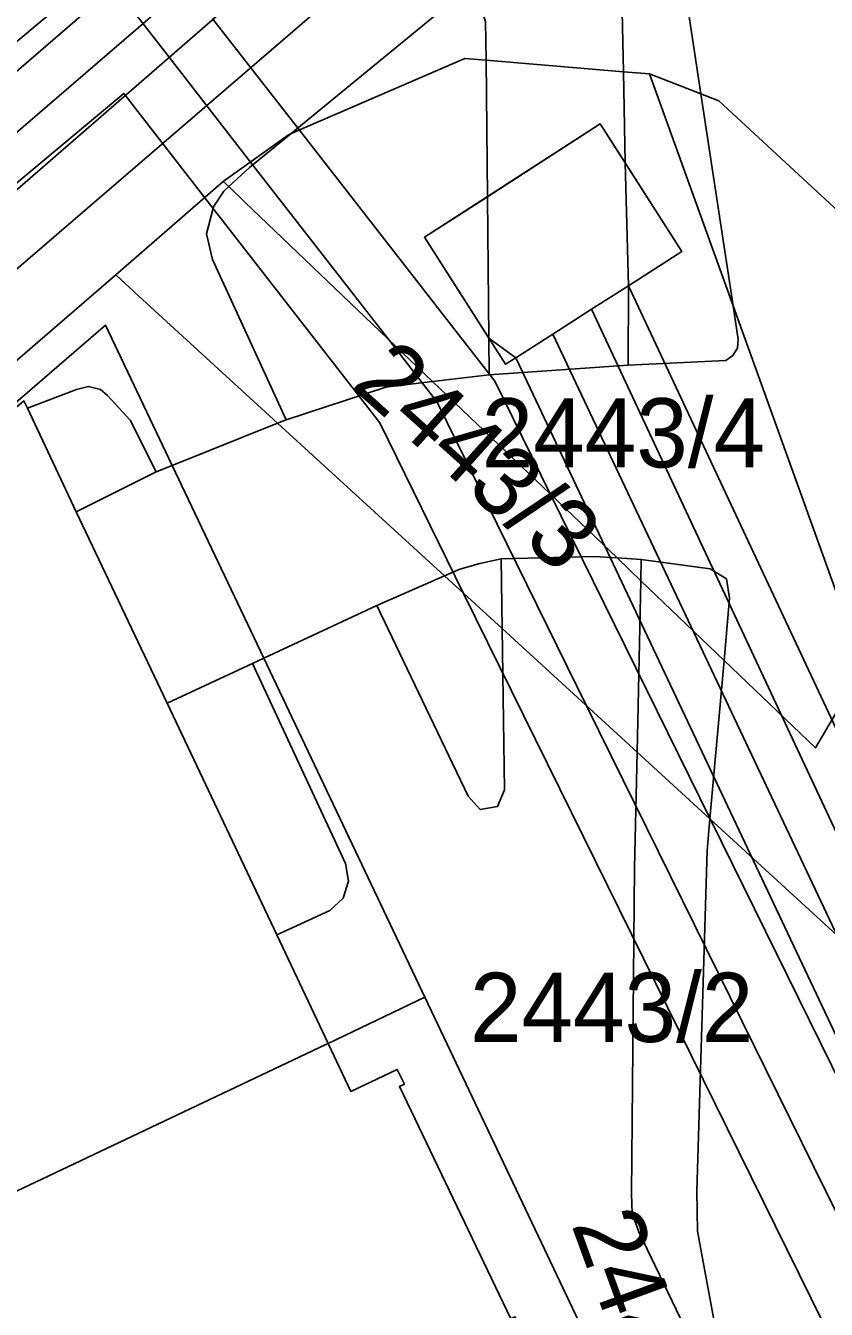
# Model space of a CAD drawing. Extents: x -263423 to -261326, y -1240067 to -1237864.
# Drawn here: x -262329.25 to -262306.14, y -1239815.65 to -1239778.58 of the extents above; entities that cross this region are included whole.
import ezdxf

# ---------------------------------------------------------------- set-up
doc = ezdxf.new("R2010")
doc.units = 0
for name, color, linetype in [('body_kn', 7, 'Continuous'), ('kladpar_druhypozemkov', 7, 'Continuous'), ('kladpar_hranice', 7, 'Continuous'), ('kladpar_parcelnecisla', 7, 'Continuous'), ('kladpar_plochy', 7, 'Continuous'), ('linie', 7, 'Continuous'), ('tarchy_linie', 7, 'Continuous'), ('zappar_hrandruhpozemk', 7, 'Continuous')]:
    doc.layers.add(name, color=color, linetype=linetype)

msp = doc.modelspace()

# ---------------------------------------------------------------- linework, layer by layer
at = {"layer": 'body_kn'}
for p, q in [((-262325.11, -1239779.49), (-262325.11, -1239779.49)), ((-262316.57, -1239779.53), (-262316.57, -1239779.53)), ((-262315.96, -1239779.58), (-262315.96, -1239779.58)), ((-262315.96, -1239779.58), (-262315.96, -1239779.58)), ((-262311.99, -1239779.91), (-262311.99, -1239779.91)), ((-262311.99, -1239779.91), (-262311.99, -1239779.91)), ((-262311.24, -1239779.97), (-262311.24, -1239779.97)), ((-262326.42, -1239780.54), (-262326.42, -1239780.54)), ((-262326.38, -1239780.59), (-262326.38, -1239780.59)), ((-262309.76, -1239780.55), (-262309.76, -1239780.55)), ((-262309.76, -1239780.55), (-262309.76, -1239780.55)), ((-262309.24, -1239780.75), (-262309.24, -1239780.75)), ((-262321.66, -1239781.73), (-262321.66, -1239781.73)), ((-262321.59, -1239781.7), (-262321.59, -1239781.7)), ((-262321.59, -1239781.7), (-262321.59, -1239781.7)), ((-262321.35, -1239781.6), (-262321.35, -1239781.6)), ((-262312.67, -1239781.42), (-262312.67, -1239781.42)), ((-262312.67, -1239781.42), (-262312.67, -1239781.42)), ((-262322.79, -1239782.68), (-262322.79, -1239782.68)), ((-262322.76, -1239782.52), (-262322.76, -1239782.52)), ((-262311.95, -1239782.54), (-262311.95, -1239782.54)), ((-262323.55, -1239783.08), (-262323.55, -1239783.08)), ((-262323.55, -1239783.08), (-262323.55, -1239783.08)), ((-262323.39, -1239783.23), (-262323.39, -1239783.23)), ((-262323.39, -1239783.23), (-262323.39, -1239783.23)), ((-262324.08, -1239783.55), (-262324.08, -1239783.55)), ((-262323.53, -1239783.36), (-262323.53, -1239783.36)), ((-262315.92, -1239783.52), (-262315.92, -1239783.52)), ((-262323.83, -1239783.81), (-262323.83, -1239783.81)), ((-262322.92, -1239783.68), (-262322.92, -1239783.68)), ((-262324.03, -1239784.59), (-262324.03, -1239784.59)), ((-262317.74, -1239784.69), (-262317.74, -1239784.69)), ((-262317.74, -1239784.69), (-262317.74, -1239784.69)), ((-262310.31, -1239785.1), (-262310.31, -1239785.1)), ((-262323.86, -1239785.33), (-262323.86, -1239785.33)), ((-262326.65, -1239785.78), (-262326.65, -1239785.78)), ((-262326.65, -1239785.78), (-262326.65, -1239785.78)), ((-262311.85, -1239786.09), (-262311.85, -1239786.09)), ((-262325.98, -1239786.39), (-262325.98, -1239786.39)), ((-262312.92, -1239786.77), (-262312.92, -1239786.77)), ((-262312.92, -1239786.77), (-262312.92, -1239786.77)), ((-262308.83, -1239786.67), (-262308.83, -1239786.67)), ((-262308.83, -1239786.67), (-262308.83, -1239786.67)), ((-262326.95, -1239787.23), (-262326.95, -1239787.23)), ((-262318.76, -1239787.66), (-262318.76, -1239787.66)), ((-262315.88, -1239787.61), (-262315.88, -1239787.61)), ((-262315.88, -1239787.61), (-262315.88, -1239787.61)), ((-262314.03, -1239787.49), (-262314.03, -1239787.49)), ((-262314.03, -1239787.49), (-262314.03, -1239787.49)), ((-262308.68, -1239787.64), (-262308.68, -1239787.64)), ((-262308.7, -1239787.89), (-262308.7, -1239787.89)), ((-262315.4, -1239788.36), (-262315.4, -1239788.36)), ((-262315.1, -1239788.17), (-262315.1, -1239788.17)), ((-262315.1, -1239788.17), (-262315.1, -1239788.17)), ((-262311.86, -1239788.39), (-262311.86, -1239788.39)), ((-262309.04, -1239788.25), (-262309.04, -1239788.25)), ((-262308.84, -1239788.11), (-262308.84, -1239788.11)), ((-262315.87, -1239788.66), (-262315.87, -1239788.66)), ((-262327.78, -1239789.09), (-262327.78, -1239789.09)), ((-262327.44, -1239789), (-262327.44, -1239789)), ((-262327.09, -1239789.09), (-262327.09, -1239789.09)), ((-262318.85, -1239789.02), (-262318.85, -1239789.02)), ((-262317.51, -1239788.86), (-262317.51, -1239788.86)), ((-262317.51, -1239788.86), (-262317.51, -1239788.86)), ((-262315.71, -1239788.85), (-262315.71, -1239788.85)), ((-262326.89, -1239789.26), (-262326.89, -1239789.26)), ((-262317.37, -1239789.45), (-262317.37, -1239789.45)), ((-262329.2, -1239789.63), (-262329.2, -1239789.63)), ((-262329.2, -1239789.63), (-262329.2, -1239789.63)), ((-262326.23, -1239789.97), (-262326.23, -1239789.97)), ((-262321.98, -1239790.06), (-262321.98, -1239790.06)), ((-262321.73, -1239789.96), (-262321.73, -1239789.96)), ((-262319.03, -1239790.05), (-262319.03, -1239790.05)), ((-262325.02, -1239791.28), (-262325.02, -1239791.28)), ((-262325.02, -1239791.28), (-262325.02, -1239791.28)), ((-262325.48, -1239791.47), (-262325.48, -1239791.47)), ((-262325.48, -1239791.47), (-262325.48, -1239791.47)), ((-262314.1, -1239792.12), (-262314.1, -1239792.12)), ((-262327.79, -1239792.62), (-262327.79, -1239792.62)), ((-262327.79, -1239792.62), (-262327.79, -1239792.62)), ((-262315.53, -1239793.98), (-262315.53, -1239793.98)), ((-262315.53, -1239793.98), (-262315.53, -1239793.98)), ((-262312.84, -1239793.91), (-262312.84, -1239793.91)), ((-262312.18, -1239793.95), (-262312.18, -1239793.95)), ((-262311.48, -1239794), (-262311.48, -1239794)), ((-262311.48, -1239794), (-262311.48, -1239794)), ((-262316.72, -1239794.28), (-262316.72, -1239794.28)), ((-262316.14, -1239794.11), (-262316.14, -1239794.11)), ((-262309.49, -1239794.27), (-262309.49, -1239794.27)), ((-262317.16, -1239794.47), (-262317.16, -1239794.47)), ((-262317.16, -1239794.47), (-262317.16, -1239794.47)), ((-262311.49, -1239794.61), (-262311.49, -1239794.61)), ((-262311.49, -1239794.61), (-262311.49, -1239794.61)), ((-262309.02, -1239794.56), (-262309.02, -1239794.56)), ((-262316.61, -1239794.98), (-262316.61, -1239794.98)), ((-262308.93, -1239795.11), (-262308.93, -1239795.11)), ((-262319.11, -1239795.33), (-262319.11, -1239795.33)), ((-262319.11, -1239795.33), (-262319.11, -1239795.33)), ((-262315.5, -1239795.99), (-262315.5, -1239795.99)), ((-262315.5, -1239795.99), (-262315.5, -1239795.99)), ((-262322.38, -1239796.85), (-262322.38, -1239796.85)), ((-262322.38, -1239796.85), (-262322.38, -1239796.85)), ((-262309.09, -1239796.91), (-262309.09, -1239796.91)), ((-262309.09, -1239796.91), (-262309.09, -1239796.91)), ((-262322.7, -1239797), (-262322.7, -1239797)), ((-262322.7, -1239797), (-262322.7, -1239797)), ((-262325.17, -1239798.15), (-262325.17, -1239798.15)), ((-262313.05, -1239798.24), (-262313.05, -1239798.24)), ((-262311.6, -1239799.56), (-262311.6, -1239799.56)), ((-262306.45, -1239799.44), (-262306.45, -1239799.44)), ((-262315.43, -1239800.65), (-262315.43, -1239800.65)), ((-262316.48, -1239800.83), (-262316.48, -1239800.83)), ((-262316.13, -1239801.22), (-262316.13, -1239801.22)), ((-262315.63, -1239801.13), (-262315.63, -1239801.13)), ((-262309.5, -1239801.49), (-262309.5, -1239801.49)), ((-262309.5, -1239801.49), (-262309.5, -1239801.49)), ((-262309.48, -1239801.51), (-262309.48, -1239801.51)), ((-262309.58, -1239802.4), (-262309.58, -1239802.4)), ((-262320.02, -1239802.78), (-262320.02, -1239802.78)), ((-262311.68, -1239802.9), (-262311.68, -1239802.9)), ((-262319.93, -1239803.29), (-262319.93, -1239803.29)), ((-262320.09, -1239803.78), (-262320.09, -1239803.78)), ((-262320.47, -1239804.13), (-262320.47, -1239804.13)), ((-262321.68, -1239804.69), (-262321.68, -1239804.69)), ((-262322, -1239804.84), (-262322, -1239804.84)), ((-262322, -1239804.84), (-262322, -1239804.84)), ((-262317.73, -1239806.64), (-262317.73, -1239806.64)), ((-262320.59, -1239808), (-262320.59, -1239808)), ((-262320.52, -1239807.97), (-262320.52, -1239807.97)), ((-262320.52, -1239807.97), (-262320.52, -1239807.97)), ((-262318.53, -1239808.72), (-262318.53, -1239808.72)), ((-262318.32, -1239809.15), (-262318.32, -1239809.15)), ((-262319.86, -1239809.36), (-262319.86, -1239809.36)), ((-262318.46, -1239809.22), (-262318.46, -1239809.22)), ((-262311.76, -1239812.31), (-262311.76, -1239812.31)), ((-262309.88, -1239812.24), (-262309.88, -1239812.24)), ((-262311.74, -1239812.88), (-262311.74, -1239812.88)), ((-262311.55, -1239813.41), (-262311.55, -1239813.41)), ((-262309.86, -1239813.39), (-262309.86, -1239813.39))]:
    msp.add_line(p, q, dxfattribs=at)
at = {"layer": 'kladpar_druhypozemkov'}
for p, q in [((-262320.44, -1239788.6), (-262320.44, -1239788.6)), ((-262310.67, -1239790), (-262310.67, -1239790)), ((-262312.83, -1239805.96), (-262312.83, -1239805.96))]:
    msp.add_line(p, q, dxfattribs=at)
at = {"layer": 'kladpar_hranice'}
for points in [[(-262318.37, -1239773.64), (-262351.28, -1239802.23), (-262354.76, -1239805.26), (-262357.22, -1239807.4), (-262357.93, -1239806.68), (-262358.12, -1239806.49), (-262358.38, -1239806.23), (-262359.51, -1239807.21), (-262369.02, -1239815.43), (-262371.54, -1239809.88), (-262371.73, -1239809.47), (-262364.92, -1239803.68), (-262365.96, -1239802.56), (-262364.19, -1239801.02), (-262357.36, -1239795.09), (-262325.68, -1239767.58)], [(-262351.28, -1239802.23), (-262318.37, -1239773.64)], [(-262305.79, -1239783.95), (-262309.24, -1239780.75), (-262309.76, -1239780.55), (-262311.24, -1239779.97), (-262311.99, -1239779.91), (-262315.96, -1239779.58), (-262316.57, -1239779.53), (-262321.59, -1239781.7), (-262321.66, -1239781.73), (-262323.55, -1239783.08), (-262326.65, -1239785.78), (-262348.15, -1239804.35)], [(-262323.55, -1239783.08), (-262321.66, -1239781.73), (-262321.59, -1239781.7), (-262316.57, -1239779.53), (-262315.96, -1239779.58), (-262311.99, -1239779.91), (-262311.24, -1239779.97), (-262308.83, -1239786.67), (-262305.08, -1239797.1), (-262306.45, -1239799.44), (-262309.09, -1239796.91), (-262311.49, -1239794.61), (-262312.18, -1239793.95), (-262317.51, -1239788.86), (-262322.92, -1239783.68), (-262323.39, -1239783.23), (-262323.55, -1239783.08)], [(-262326.65, -1239785.78), (-262323.55, -1239783.08), (-262323.39, -1239783.23), (-262322.92, -1239783.68), (-262317.51, -1239788.86), (-262312.18, -1239793.95), (-262311.49, -1239794.61), (-262309.09, -1239796.91), (-262306.45, -1239799.44), (-262305.08, -1239797.1), (-262308.83, -1239786.67), (-262311.24, -1239779.97), (-262309.76, -1239780.55), (-262309.24, -1239780.75), (-262305.79, -1239783.95)], [(-262303.89, -1239819.45), (-262306.16, -1239819.83), (-262307.1, -1239817.53), (-262307.15, -1239817.41), (-262309.04, -1239817.82), (-262309.4, -1239817.9), (-262312.1, -1239818.49), (-262317.73, -1239806.64), (-262322.38, -1239796.85), (-262325.02, -1239791.28), (-262326.95, -1239787.23), (-262345.59, -1239803.32), (-262348.15, -1239804.35), (-262326.65, -1239785.78), (-262325.98, -1239786.39), (-262321.98, -1239790.06), (-262317.16, -1239794.47), (-262315.5, -1239795.99), (-262311.6, -1239799.56), (-262309.5, -1239801.49), (-262301.37, -1239808.94)], [(-262301.37, -1239808.94), (-262309.5, -1239801.49), (-262311.6, -1239799.56), (-262315.5, -1239795.99), (-262317.16, -1239794.47), (-262321.98, -1239790.06), (-262325.98, -1239786.39), (-262326.65, -1239785.78)], [(-262345.59, -1239803.32), (-262326.95, -1239787.23), (-262325.02, -1239791.28), (-262322.38, -1239796.85), (-262317.73, -1239806.64), (-262320.52, -1239807.97), (-262320.59, -1239808), (-262342.57, -1239818.43), (-262334.53, -1239835.37), (-262333.72, -1239834.98), (-262327.71, -1239847.63)], [(-262327.71, -1239847.63), (-262333.72, -1239834.98), (-262334.53, -1239835.37), (-262342.57, -1239818.43), (-262320.59, -1239808), (-262320.52, -1239807.97), (-262317.73, -1239806.64), (-262312.1, -1239818.49), (-262309.69, -1239823.57), (-262310.5, -1239823.96), (-262308.45, -1239828.27), (-262304.5, -1239836.61), (-262303.65, -1239836.2), (-262293.77, -1239857.07)]]:
    msp.add_lwpolyline(points, dxfattribs=at)
at = {"layer": 'kladpar_plochy'}
for points in [[(-262318.37, -1239773.64), (-262351.28, -1239802.23), (-262354.76, -1239805.26), (-262357.22, -1239807.4), (-262357.93, -1239806.68), (-262358.12, -1239806.49), (-262358.38, -1239806.23), (-262359.51, -1239807.21), (-262369.02, -1239815.43), (-262371.54, -1239809.88), (-262371.73, -1239809.47), (-262364.92, -1239803.68), (-262365.96, -1239802.56), (-262364.19, -1239801.02), (-262357.36, -1239795.09), (-262325.68, -1239767.58)], [(-262351.28, -1239802.23), (-262318.37, -1239773.64)], [(-262305.79, -1239783.95), (-262309.24, -1239780.75), (-262309.76, -1239780.55), (-262311.24, -1239779.97), (-262311.99, -1239779.91), (-262315.96, -1239779.58), (-262316.57, -1239779.53), (-262321.59, -1239781.7), (-262321.66, -1239781.73), (-262323.55, -1239783.08), (-262326.65, -1239785.78), (-262348.15, -1239804.35)], [(-262301.37, -1239808.94), (-262309.5, -1239801.49), (-262311.6, -1239799.56), (-262315.5, -1239795.99), (-262317.16, -1239794.47), (-262321.98, -1239790.06), (-262325.98, -1239786.39), (-262326.65, -1239785.78), (-262323.55, -1239783.08), (-262323.39, -1239783.23), (-262322.92, -1239783.68), (-262317.51, -1239788.86), (-262312.18, -1239793.95), (-262311.49, -1239794.61), (-262309.09, -1239796.91), (-262306.45, -1239799.44), (-262305.08, -1239797.1), (-262308.83, -1239786.67), (-262311.24, -1239779.97), (-262309.76, -1239780.55), (-262309.24, -1239780.75), (-262305.79, -1239783.95)], [(-262303.89, -1239819.45), (-262306.16, -1239819.83), (-262307.1, -1239817.53), (-262307.15, -1239817.41), (-262309.04, -1239817.82), (-262309.4, -1239817.9), (-262312.1, -1239818.49), (-262317.73, -1239806.64), (-262322.38, -1239796.85), (-262325.02, -1239791.28), (-262326.95, -1239787.23), (-262345.59, -1239803.32), (-262348.15, -1239804.35), (-262326.65, -1239785.78), (-262325.98, -1239786.39), (-262321.98, -1239790.06), (-262317.16, -1239794.47), (-262315.5, -1239795.99), (-262311.6, -1239799.56), (-262309.5, -1239801.49), (-262301.37, -1239808.94)], [(-262345.59, -1239803.32), (-262326.95, -1239787.23), (-262325.02, -1239791.28), (-262322.38, -1239796.85), (-262317.73, -1239806.64), (-262320.52, -1239807.97), (-262320.59, -1239808), (-262342.57, -1239818.43), (-262334.53, -1239835.37), (-262333.72, -1239834.98), (-262327.71, -1239847.63)], [(-262327.71, -1239847.63), (-262333.72, -1239834.98), (-262334.53, -1239835.37), (-262342.57, -1239818.43), (-262320.59, -1239808), (-262320.52, -1239807.97), (-262317.73, -1239806.64), (-262312.1, -1239818.49), (-262309.69, -1239823.57), (-262310.5, -1239823.96), (-262308.45, -1239828.27), (-262304.5, -1239836.61), (-262303.65, -1239836.2), (-262293.77, -1239857.07)]]:
    msp.add_lwpolyline(points, dxfattribs=at)
msp.add_lwpolyline([(-262323.55, -1239783.08), (-262321.66, -1239781.73), (-262321.59, -1239781.7), (-262316.57, -1239779.53), (-262315.96, -1239779.58), (-262311.99, -1239779.91), (-262311.24, -1239779.97), (-262308.83, -1239786.67), (-262305.08, -1239797.1), (-262306.45, -1239799.44), (-262309.09, -1239796.91), (-262311.49, -1239794.61), (-262312.18, -1239793.95), (-262317.51, -1239788.86), (-262322.92, -1239783.68), (-262323.39, -1239783.23)], close=True, dxfattribs=at)
at = {"layer": 'linie'}
msp.add_lwpolyline([(-262344.23, -1239655.41), (-262339.8, -1239665.47), (-262321.51, -1239705.92), (-262310.39, -1239730.51), (-262308.78, -1239734.22), (-262307.76, -1239736.99), (-262306.82, -1239740.81), (-262306.38, -1239744.72), (-262306.46, -1239748.66), (-262307.05, -1239752.55), (-262308.15, -1239756.32), (-262309.74, -1239759.93), (-262311.78, -1239763.29), (-262314.24, -1239766.36), (-262316.44, -1239768.56), (-262319.35, -1239771.13), (-262377.61, -1239821.41), (-262386.78, -1239829.16), (-262394.5, -1239835.13), (-262402.5, -1239840.73), (-262410.76, -1239845.94), (-262421.19, -1239851.89), (-262568.77, -1239934.2)], dxfattribs=at)
at = {"layer": 'tarchy_linie'}
for points in [[(-262284.08, -1239739.39), (-262297.5, -1239751.87), (-262302.38, -1239756.4), (-262303.67, -1239757.48), (-262310.81, -1239763.43), (-262370.15, -1239812.95), (-262375.07, -1239817.05), (-262377.64, -1239819.2), (-262385.19, -1239825.54)], [(-262313.46, -1239741), (-262313.17, -1239743.08), (-262317.38, -1239744.81), (-262318.41, -1239745.34), (-262321.53, -1239746.93), (-262325.3, -1239748.85), (-262325.46, -1239748.93), (-262325.01, -1239749.54), (-262321.19, -1239754.68), (-262324.41, -1239757.42), (-262335.15, -1239766.59), (-262334.69, -1239767.18), (-262333.33, -1239768.93), (-262330.87, -1239772.09), (-262325.11, -1239779.49), (-262322.76, -1239782.52), (-262318.76, -1239787.66), (-262317.37, -1239789.45), (-262313.05, -1239798.24), (-262302.7, -1239819.25), (-262299.74, -1239825.25), (-262283.73, -1239860.36)], [(-262283.06, -1239741.57), (-262282.68, -1239742.36), (-262283.27, -1239742.91), (-262287.04, -1239746.42), (-262296.23, -1239754.96), (-262300.31, -1239758.75), (-262302.27, -1239760.38), (-262323.66, -1239778.23), (-262323.85, -1239778.39), (-262321.35, -1239781.6), (-262315.71, -1239788.85), (-262314.1, -1239792.12), (-262309.48, -1239801.51), (-262300.9, -1239818.94), (-262298.16, -1239824.5), (-262283.92, -1239855.72)], [(-262283.85, -1239864.33), (-262301.32, -1239826), (-262304.5, -1239819.55), (-262316.61, -1239794.98), (-262319.03, -1239790.05), (-262324.08, -1239783.55), (-262326.38, -1239780.59), (-262326.42, -1239780.54), (-262357.83, -1239806.78), (-262368.79, -1239815.94), (-262373.8, -1239820.13), (-262383.93, -1239828.6), (-262385.19, -1239825.54), (-262386.07, -1239823.42), (-262386.61, -1239822.09), (-262387.06, -1239820.99), (-262387.71, -1239819.42)], [(-262315.1, -1239788.17), (-262315.4, -1239788.36), (-262317.74, -1239784.69), (-262312.67, -1239781.42), (-262310.31, -1239785.1), (-262311.85, -1239786.09), (-262304.2, -1239802.42), (-262304.04, -1239802.33), (-262303.52, -1239803.28), (-262303.23, -1239803.61), (-262302.52, -1239803.19), (-262299.09, -1239810.46), (-262298.87, -1239810.36), (-262296.99, -1239814.64), (-262298.21, -1239815.16), (-262295.62, -1239821.01), (-262290.26, -1239833.21), (-262275.29, -1239867.64)], [(-262312.92, -1239786.77), (-262303.33, -1239807.26), (-262301.23, -1239811.36)], [(-262314.03, -1239787.49), (-262304.38, -1239807.92), (-262302.51, -1239811.9)], [(-262280.31, -1239865.53), (-262293.79, -1239834.9), (-262299.14, -1239822.63), (-262301.79, -1239816.68), (-262303.72, -1239812.41), (-262305.52, -1239808.46), (-262315.1, -1239788.17)]]:
    msp.add_lwpolyline(points, dxfattribs=at)
at = {"layer": 'zappar_hrandruhpozemk'}
for p, q in [((-262311.99, -1239779.91), (-262312.23, -1239769.77)), ((-262317.19, -1239775), (-262348.2, -1239801.7)), ((-262350.2, -1239799.51), (-262322.97, -1239776.02)), ((-262309.76, -1239780.55), (-262310.38, -1239776.43)), ((-262316.99, -1239777.92), (-262321.59, -1239781.7)), ((-262309.76, -1239780.55), (-262308.83, -1239786.67)), ((-262323.86, -1239785.33), (-262321.73, -1239789.96)), ((-262326.89, -1239789.26), (-262326.23, -1239789.97)), ((-262326.23, -1239789.97), (-262325.48, -1239791.47)), ((-262325.02, -1239791.28), (-262321.98, -1239790.06)), ((-262325.48, -1239791.47), (-262325.02, -1239791.28)), ((-262327.79, -1239792.62), (-262325.48, -1239791.47)), ((-262315.5, -1239795.99), (-262315.53, -1239793.98)), ((-262311.48, -1239794), (-262311.49, -1239794.61)), ((-262319.11, -1239795.33), (-262317.16, -1239794.47)), ((-262311.49, -1239794.61), (-262311.6, -1239799.56)), ((-262322.38, -1239796.85), (-262319.11, -1239795.33)), ((-262316.48, -1239800.83), (-262319.11, -1239795.33)), ((-262322.7, -1239797), (-262322.38, -1239796.85)), ((-262309.09, -1239796.91), (-262309.5, -1239801.49)), ((-262322, -1239804.84), (-262325.17, -1239798.15)), ((-262311.68, -1239802.9), (-262311.6, -1239799.56)), ((-262309.5, -1239801.49), (-262309.58, -1239802.4)), ((-262309.58, -1239802.4), (-262309.88, -1239812.24)), ((-262311.76, -1239812.31), (-262311.68, -1239802.9)), ((-262320.52, -1239807.97), (-262322, -1239804.84))]:
    msp.add_line(p, q, dxfattribs=at)
for points in [[(-262315.96, -1239779.58), (-262315.98, -1239778.46), (-262316.09, -1239778.12), (-262316.49, -1239777.81), (-262316.99, -1239777.92)], [(-262315.88, -1239787.61), (-262315.92, -1239783.52), (-262315.96, -1239779.58)], [(-262311.99, -1239779.91), (-262311.95, -1239782.54), (-262311.85, -1239786.09), (-262311.86, -1239788.39), (-262315.87, -1239788.66)], [(-262321.59, -1239781.7), (-262322.79, -1239782.68), (-262323.39, -1239783.23)], [(-262317.74, -1239784.69), (-262315.92, -1239783.52), (-262312.67, -1239781.42)], [(-262312.67, -1239781.42), (-262311.95, -1239782.54), (-262310.31, -1239785.1), (-262311.85, -1239786.09), (-262312.92, -1239786.77), (-262314.03, -1239787.49), (-262315.1, -1239788.17), (-262315.88, -1239787.61), (-262317.74, -1239784.69)], [(-262323.39, -1239783.23), (-262323.53, -1239783.36), (-262323.83, -1239783.81), (-262324.03, -1239784.59), (-262323.86, -1239785.33)], [(-262308.83, -1239786.67), (-262308.68, -1239787.64), (-262308.7, -1239787.89), (-262308.84, -1239788.11), (-262309.04, -1239788.25), (-262311.86, -1239788.39)], [(-262317.51, -1239788.86), (-262315.87, -1239788.66), (-262315.88, -1239787.61)], [(-262329.2, -1239789.63), (-262327.78, -1239789.09), (-262327.44, -1239789), (-262327.09, -1239789.09), (-262326.89, -1239789.26)], [(-262317.51, -1239788.86), (-262318.85, -1239789.02), (-262321.73, -1239789.96), (-262321.98, -1239790.06)], [(-262325.17, -1239798.15), (-262327.79, -1239792.62), (-262329.2, -1239789.63), (-262329.3, -1239789.42), (-262368.56, -1239823.35)], [(-262317.16, -1239794.47), (-262316.72, -1239794.28), (-262316.14, -1239794.11), (-262315.53, -1239793.98), (-262312.84, -1239793.91), (-262312.18, -1239793.95), (-262311.48, -1239794)], [(-262315.53, -1239793.98), (-262316.14, -1239794.11), (-262316.72, -1239794.28), (-262317.16, -1239794.47)], [(-262309.49, -1239794.27), (-262311.48, -1239794), (-262312.18, -1239793.95)], [(-262309.09, -1239796.91), (-262308.93, -1239795.11), (-262309.02, -1239794.56), (-262309.49, -1239794.27)], [(-262315.5, -1239795.99), (-262315.43, -1239800.65), (-262315.63, -1239801.13), (-262316.13, -1239801.22), (-262316.48, -1239800.83)], [(-262325.17, -1239798.15), (-262322.7, -1239797), (-262320.02, -1239802.78)], [(-262320.02, -1239802.78), (-262319.93, -1239803.29), (-262320.09, -1239803.78), (-262320.47, -1239804.13), (-262321.68, -1239804.69), (-262322, -1239804.84)], [(-262320.52, -1239807.97), (-262319.86, -1239809.36), (-262318.53, -1239808.72), (-262318.32, -1239809.15), (-262318.46, -1239809.22), (-262315.25, -1239815.92), (-262315.13, -1239815.87), (-262314.86, -1239816.4), (-262314.99, -1239816.47)], [(-262309.4, -1239817.9), (-262311.55, -1239813.41), (-262311.74, -1239812.88), (-262311.76, -1239812.31)], [(-262309.88, -1239812.24), (-262309.86, -1239813.39), (-262309.04, -1239817.82)]]:
    msp.add_lwpolyline(points, dxfattribs=at)

# ---------------------------------------------------------------- texts
at = {"layer": 'kladpar_parcelnecisla'}
for s, rotation, p in [('2443/3', 318, (-262319.9, -1239788.993)), ('2443/26', 290, (-262313.51, -1239813.194))]:
    msp.add_text(s, height=2, rotation=rotation, dxfattribs=at).set_placement(p)
for s, p in [('2443/4', (-262316.089, -1239791.34)), ('2443/2', (-262316.426, -1239807.93))]:
    msp.add_text(s, height=2, dxfattribs=at).set_placement(p)

doc.saveas('drawing.dxf')
